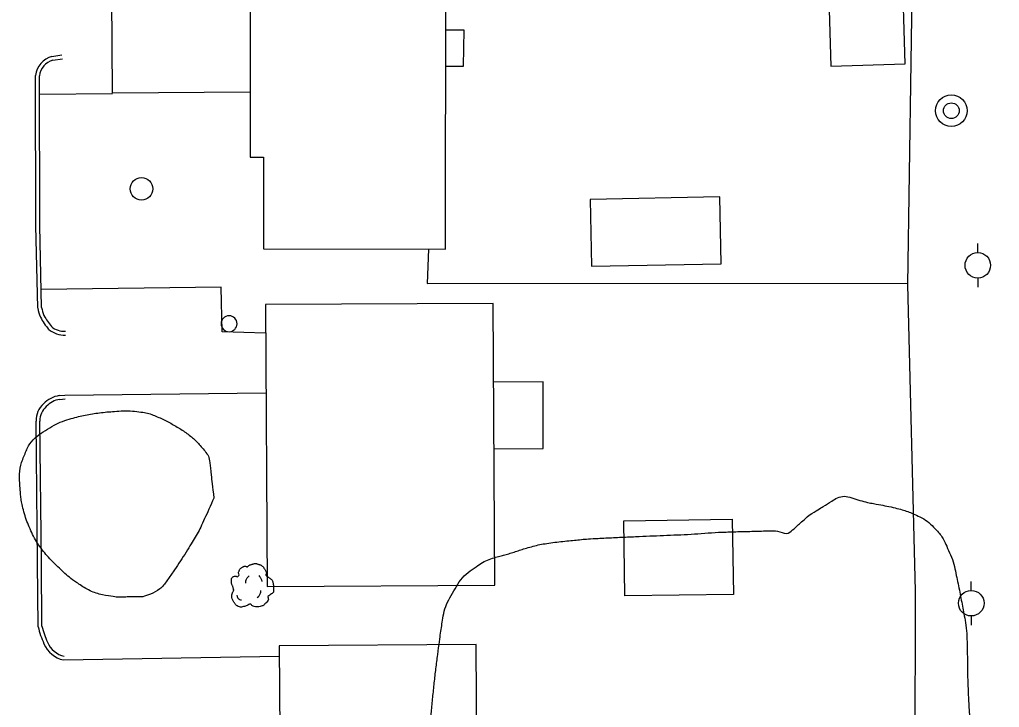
# Model space of a CAD drawing. Extents: x 2145380 to 2157287, y 139568 to 149130.
# Drawn here: x 2150214.3 to 2150367.6, y 145913.9 to 146021.6 of the extents above; entities that cross this region are included whole.
import ezdxf

# ---------------------------------------------------------------- set-up
doc = ezdxf.new("R2010")
doc.units = 0
for name, color, linetype in [('Default', 7, 'Continuous'), ('TOPO_Asphalt', 7, 'Continuous'), ('TOPO_Building', 7, 'Continuous'), ('TOPO_Curb Back', 7, 'Continuous'), ('TOPO_Fence', 7, 'Continuous'), ('TOPO_Misc', 7, 'Continuous'), ('TOPO_Misc Line', 7, 'Continuous'), ('TOPO_Power Pole', 7, 'Continuous'), ('TOPO_San Manhole', 7, 'Continuous'), ('TOPO_Sidewalk', 7, 'Continuous'), ('TOPO_Tree', 7, 'Continuous'), ('TOPO_Tree Line', 7, 'Continuous'), ('TOPO_Wall Freestanding', 7, 'Continuous')]:
    doc.layers.add(name, color=color, linetype=linetype)

# ---------------------------------------------------------------- blocks, each defined once
blk = doc.blocks.new('POWPOL')
at = {"layer": 'TOPO_Power Pole'}
for p, q in [((0, 10.16), (0, 17.34)), ((0, -10.16), (0, -17.34))]:
    blk.add_line(p, q, dxfattribs=at)
blk.add_circle((0, 0), 10.16, dxfattribs=at)
blk = doc.blocks.new('POST')
at = {"layer": 'TOPO_Misc'}
for start, end in [(90, 180), (180, 270), (360, 90), (270, 0)]:
    blk.add_arc((-0.01, 0.03), 3.16, start, end, dxfattribs=at)
blk = doc.blocks.new('TREE')
at = {"layer": 'TOPO_Tree'}
for points in [[(-14.07, -0.4), (-14.17, 0.5), (-14.37, 1.38), (-14.6, 2.25), (-14.84, 3.17), (-15.47, 3.96), (-15.66, 4.9), (-15.8, 5.59), (-15.71, 6.31), (-15.66, 7.01), (-15.6, 7.91), (-15.72, 8.8), (-15.13, 9.66), (-14.62, 10.42), (-13.76, 10.49), (-13.02, 10.72), (-12.18, 10.98), (-11.06, 10), (-10.37, 10.72), (-9.4, 11.74), (-10.29, 13.28), (-9.84, 14.42), (-9.56, 15.15), (-9.32, 15.89), (-8.78, 16.54), (-8.18, 17.26), (-7.5, 17.68), (-6.67, 18.13), (-6.14, 18.41), (-5.61, 18.61), (-5.08, 18.66), (-4.55, 18.71), (-4.02, 18.54), (-3.49, 18.13)], [(-3.49, 17.6), (-3.07, 18.27), (-2.58, 18.8), (-1.9, 19.19), (-1.05, 19.68), (-0.19, 19.96), (0.74, 20.24), (1.62, 20.51), (2.51, 20.82), (3.39, 20.77), (4.1, 20.73), (4.8, 20.47), (5.51, 20.24), (6.43, 19.95), (7.32, 19.73), (8.15, 19.19), (9.36, 18.4), (10.02, 17.21), (10.8, 16.01), (11.24, 15.33), (11.58, 14.62), (11.86, 13.89), (12.17, 13.08), (11.37, 12.02), (11.86, 11.25), (12, 11.03), (12.18, 10.86), (12.39, 10.72), (12.91, 10.35), (13.45, 10.02), (13.97, 9.66), (14.7, 9.16), (15.41, 8.68), (16.09, 8.07), (16.7, 7.53), (16.93, 6.73), (17.15, 5.95), (17.59, 4.38), (17.71, 2.77), (17.68, 1.19), (17.65, -0.25), (17.83, -2.22), (16.62, -3.04), (15.47, -3.83), (14.31, -4.58), (13.16, -5.35)], [(-4.21, 5.09), (-4.46, 6.09), (-4.3, 7.21), (-3.84, 8.21), (-3.33, 9.34), (-2.71, 10.27), (-1.64, 10.97)], [(5.89, 11.15), (6.5, 10.68), (6.96, 10.17), (7.36, 9.5), (7.93, 8.56), (8.31, 7.6), (8.46, 6.56)], [(13.16, -5.34), (13.25, -5.81), (13.36, -6.28), (13.45, -6.75), (13.76, -8.52), (12.24, -10.03), (10.8, -11.51), (9.98, -12.34), (9.13, -12.77), (8.15, -13.1), (5.97, -13.83), (3.32, -13.56), (1.27, -13.1), (0.49, -12.92), (-0.06, -11.44), (-0.84, -11.51), (-2.04, -11.61), (-3.28, -12.78), (-4.55, -13.1), (-6.06, -13.47), (-7.77, -14.03), (-9.31, -13.62), (-11.36, -13.09), (-12.84, -11.41), (-14.07, -9.39), (-15.32, -7.35), (-15.61, -5.13), (-15.13, -3.04), (-14.87, -1.89), (-13.91, -0.75), (-13.54, 0.13)], [(-11.38, -4.46), (-11.47, -5.41), (-11.03, -6.32), (-10.09, -7.22), (-9.3, -7.97), (-8.49, -8.26), (-7.7, -8.14)], [(4.79, -6.29), (5.71, -5.66), (6.3, -4.92), (6.81, -3.91), (7.36, -2.81), (7.63, -1.7), (7.54, -0.6)]]:
    blk.add_open_spline(points, degree=3, dxfattribs=at)
blk = doc.blocks.new('EXMHSS')
at = {"layer": 'Default'}
for radius in [6.3, 3.13]:
    blk.add_circle((0, 0), radius, dxfattribs=at)

msp = doc.modelspace()

# ---------------------------------------------------------------- linework, layer by layer
at = {"layer": 'TOPO_Asphalt'}
for p, q in [((2150217.37, 146009.88), (2150228.81, 146010.01)), ((2150221.35, 145962.77), (2150252.82, 145963.12)), ((2150221.14, 145921.3), (2150254.92, 145921.9))]:
    msp.add_line(p, q, dxfattribs=at)
msp.add_lwpolyline([(2150252.77, 145972.48), (2150245.99, 145972.65), (2150245.83, 145979.66), (2150217.64, 145979.32)], dxfattribs=at)
at = {"layer": 'TOPO_Building'}
for points in [[(2150340.76, 146030.23), (2150341.25, 146014.29), (2150352.88, 146014.65), (2150352.39, 146030.58)], [(2150250.36, 146027.93), (2150250.33, 146000.05), (2150252.43, 146000.05), (2150252.41, 145985.66), (2150280.93, 145985.62), (2150280.99, 146027.89)], [(2150288.4, 145977.12), (2150252.75, 145976.93), (2150252.99, 145932.81), (2150288.64, 145933)], [(2150308.83, 145943.09), (2150325.8, 145943.33), (2150325.97, 145931.56), (2150309, 145931.31)], [(2150254.91, 145923.5), (2150255.08, 145896.2), (2150256.97, 145896.21), (2150257.06, 145881.21), (2150285.99, 145881.39), (2150285.73, 145923.69)]]:
    msp.add_lwpolyline(points, close=True, dxfattribs=at)
at = {"layer": 'TOPO_Curb Back'}
for points in [[(2150219.33, 146015.8), (2150220.87, 146016.03)], [(2150219.45, 146015.21), (2150220.97, 146015.44)], [(2150217.11, 145976.41), (2150216.82, 145989.27), (2150216.76, 146012.8)], [(2150217.71, 145976.48), (2150217.42, 145989.28), (2150217.36, 146012.77)], [(2150220.47, 145962.69), (2150221.35, 145962.77)], [(2150220.54, 145962.09), (2150221.4, 145962.17)], [(2150217.16, 145926.49), (2150217.08, 145936.56), (2150216.84, 145958.69)], [(2150217.76, 145926.57), (2150217.68, 145936.57), (2150217.44, 145958.71)]]:
    msp.add_lwpolyline(points, dxfattribs=at)
for centre, radius, start, end in [((2150220.22, 146012.43), 3.48, 104.8629, 173.9055), ((2150220.22, 146012.43), 2.88, 105.4656, 173.286), ((2150227.23, 145978.57), 10.36, 192.078, 200.4163), ((2150227.23, 145978.57), 9.75, 192.4056, 200.1486), ((2150229.6, 145981.7), 13.22, 209.3675, 218.4068), ((2150229.6, 145981.7), 13.83, 209.1692, 218.6954), ((2150221.36, 145976.22), 4.06, 231.1344, 271.19), ((2150221.36, 145976.22), 3.46, 232.1865, 271.1837), ((2150220.27, 145958.81), 3.43, 130.9563, 181.9554), ((2150221.04, 145958.64), 4.09, 98.0309, 137.512), ((2150221.04, 145958.64), 3.49, 98.2546, 138.0789), ((2150220.27, 145958.81), 2.83, 130.2635, 182.0973), ((2150230.97, 145929.77), 14.19, 193.3366, 204.7173), ((2150230.97, 145929.77), 13.59, 193.6173, 204.769), ((2150222, 145925.46), 4.25, 202.5507, 258.2974), ((2150222, 145925.46), 3.65, 202.3795, 258.2957)]:
    msp.add_arc(centre, radius, start, end, dxfattribs=at)
at = {"layer": 'TOPO_Fence'}
for points in [[(2150254.88, 145725), (2150254.91, 145722.16), (2150355.04, 145722.73), (2150354.49, 145776.25), (2150354.29, 145824.85), (2150354.4, 145879.06), (2150354.5, 145932.13), (2150353.27, 145980.05), (2150354.05, 146032.39), (2150253.84, 146032.68), (2150253.82, 146036.88)], [(2150278.25, 145985.62), (2150278.03, 145980.26), (2150353.27, 145980.27)]]:
    msp.add_lwpolyline(points, dxfattribs=at)
at = {"layer": 'TOPO_Misc Line'}
msp.add_lwpolyline([(2150250.34, 146010.19), (2150228.81, 146010.06), (2150228.67, 146032.71), (2150250.64, 146032.84), (2150250.67, 146027.93), (2150250.67, 146027.93)], dxfattribs=at)
msp.add_lwpolyline([(2150323.84, 145993.8), (2150303.55, 145993.41), (2150303.75, 145982.94), (2150324.04, 145983.33)], close=True, dxfattribs=at)
at = {"layer": 'TOPO_Sidewalk'}
for points in [[(2150280.97, 146014.29), (2150283.73, 146014.26), (2150283.85, 146019.9), (2150280.98, 146019.91)], [(2150288.52, 145954.37), (2150296.2, 145954.4), (2150296.19, 145964.85), (2150288.46, 145964.81)]]:
    msp.add_lwpolyline(points, dxfattribs=at)
at = {"layer": 'TOPO_Tree Line'}
for points in [[(2150244.67, 145946.62), (2150244.45, 145948.52), (2150244.23, 145950.41), (2150244.01, 145952.31), (2150243.9, 145953.21), (2150243.28, 145953.97), (2150242.67, 145954.69), (2150242.1, 145955.37), (2150241.52, 145955.97), (2150240.82, 145956.49), (2150240.08, 145957.04), (2150239.32, 145957.54), (2150238.53, 145958), (2150237.71, 145958.47), (2150236.9, 145958.89), (2150236.03, 145959.28), (2150235.16, 145959.66), (2150234.27, 145959.97), (2150233.33, 145960.1), (2150231.92, 145960.31), (2150230.5, 145960.31), (2150229.09, 145960.21), (2150227.94, 145960.13), (2150226.79, 145960.01), (2150225.64, 145959.83), (2150224.54, 145959.66), (2150223.48, 145959.4), (2150222.4, 145959.1), (2150220.95, 145958.69), (2150219.65, 145958.08), (2150218.33, 145957.24), (2150216.91, 145956.34), (2150215.8, 145955.23), (2150215.13, 145953.64), (2150214.34, 145951.77), (2150214.22, 145949.9), (2150214.35, 145948.03), (2150214.41, 145947.16), (2150214.5, 145946.29), (2150214.71, 145945.42), (2150215.02, 145944.17), (2150215.39, 145943), (2150215.91, 145941.83), (2150216.43, 145940.65), (2150217.03, 145939.55), (2150217.83, 145938.53), (2150218.57, 145937.57), (2150219.4, 145936.73), (2150220.27, 145935.88), (2150221.15, 145935.02), (2150222.02, 145934.23), (2150223.06, 145933.5), (2150224.8, 145932.29), (2150226.72, 145931.54), (2150228.76, 145931.23), (2150229.6, 145931.11), (2150230.44, 145931.14), (2150231.28, 145931.16), (2150232.41, 145931.2), (2150233.55, 145931.11), (2150234.66, 145931.58), (2150236.31, 145932.29), (2150237.32, 145933.69), (2150238.28, 145935.08), (2150239.21, 145936.45), (2150240.12, 145937.81), (2150240.96, 145939.23), (2150241.57, 145940.27), (2150242.23, 145941.27), (2150242.73, 145942.36), (2150243.38, 145943.78), (2150244.03, 145945.2), (2150244.67, 145946.62), (2150244.67, 145946.62)], [(2150337.85, 145943.97), (2150336.98, 145943.2), (2150336.11, 145942.43), (2150335.25, 145941.66), (2150334.35, 145940.86), (2150332.85, 145941.56), (2150331.65, 145941.52), (2150329.16, 145941.44), (2150326.67, 145941.4), (2150324.18, 145941.3), (2150322.03, 145941.21), (2150319.88, 145941.01), (2150317.73, 145940.91), (2150315.58, 145940.81), (2150313.43, 145940.73), (2150311.28, 145940.64), (2150308.79, 145940.53), (2150306.3, 145940.41), (2150303.81, 145940.28), (2150302.72, 145940.22), (2150301.64, 145940.09), (2150300.56, 145939.99), (2150299.29, 145939.86), (2150298.02, 145939.72), (2150296.75, 145939.54), (2150295.67, 145939.38), (2150294.62, 145939.11), (2150293.57, 145938.8), (2150292.72, 145938.55), (2150291.89, 145938.25), (2150291.04, 145937.99), (2150290.23, 145937.74), (2150289.4, 145937.55), (2150288.58, 145937.31), (2150287.47, 145936.98), (2150286.47, 145936.43), (2150285.48, 145935.74), (2150284.09, 145934.76), (2150283.04, 145933.56), (2150282.19, 145932.08), (2150281.4, 145930.7), (2150280.76, 145929.31), (2150280.51, 145927.79), (2150280.32, 145926.64), (2150280.14, 145925.49), (2150279.99, 145924.33), (2150279.71, 145922.13), (2150279.41, 145919.93), (2150279.17, 145917.72), (2150278.93, 145915.44), (2150278.71, 145913.17), (2150278.48, 145910.89), (2150278.34, 145909.4), (2150278.18, 145907.91), (2150278.09, 145906.41), (2150278.02, 145905.19), (2150278.05, 145903.97), (2150278.07, 145902.74), (2150278.07, 145901.9), (2150278.1, 145901.05), (2150278.11, 145900.2), (2150278.11, 145898.49), (2150278.08, 145896.78), (2150278.02, 145895.08), (2150277.99, 145893.99), (2150277.93, 145892.91), (2150277.88, 145891.83), (2150277.83, 145890.86), (2150277.75, 145889.89), (2150277.7, 145888.93), (2150277.63, 145887.48), (2150277.78, 145886.04), (2150278.22, 145884.62), (2150278.78, 145882.84), (2150279.41, 145881.18), (2150280.07, 145879.48), (2150280.54, 145878.28), (2150281.03, 145877.09), (2150281.52, 145875.9), (2150281.98, 145874.77), (2150282.43, 145873.69), (2150283.15, 145872.65), (2150283.87, 145871.62), (2150285.01, 145871.02), (2150286.16, 145870.62), (2150287.34, 145870.21), (2150288.52, 145869.82), (2150289.72, 145869.48), (2150290.69, 145869.21), (2150291.66, 145868.96), (2150292.63, 145868.68), (2150293.89, 145868.33), (2150295.12, 145867.88), (2150296.4, 145867.52), (2150297.25, 145867.28), (2150298.14, 145867.2), (2150299.02, 145867.1), (2150300.51, 145866.93), (2150302.02, 145866.8), (2150303.5, 145866.98), (2150304.78, 145867.13), (2150306.04, 145867.44), (2150307.29, 145867.8), (2150309, 145868.29), (2150310.66, 145868.9), (2150312.37, 145869.36), (2150314.2, 145869.87), (2150316.06, 145870.32), (2150317.92, 145870.74), (2150320.31, 145871.28), (2150322.78, 145871.45), (2150325.15, 145872.08), (2150327.05, 145872.58), (2150328.92, 145873.17), (2150330.81, 145873.7), (2150332.83, 145874.27), (2150334.79, 145875.11), (2150336.88, 145875.34), (2150337.98, 145875.46), (2150339.09, 145875.5), (2150340.19, 145875.59), (2150341.18, 145875.67), (2150342.17, 145875.75), (2150343.16, 145875.83), (2150344.01, 145875.9), (2150344.87, 145875.97), (2150345.72, 145875.98), (2150346.77, 145875.98), (2150347.57, 145874.82), (2150347.99, 145873.79), (2150348.38, 145872.84), (2150348.52, 145871.88), (2150348.52, 145870.9), (2150348.54, 145869.23), (2150348.57, 145867.56), (2150348.48, 145865.89), (2150348.41, 145864.51), (2150348.3, 145863.13), (2150348.24, 145861.75), (2150348.15, 145859.88), (2150348.08, 145858.02), (2150348.07, 145856.16), (2150348.06, 145855.05), (2150348.13, 145853.95), (2150348.2, 145852.84), (2150348.3, 145851.38), (2150348.45, 145849.93), (2150348.64, 145848.47), (2150348.77, 145847.5), (2150349, 145846.54), (2150349.22, 145845.58), (2150349.54, 145844.17), (2150350.02, 145842.86), (2150350.66, 145841.51), (2150351.18, 145840.4), (2150352.03, 145839.34), (2150353.04, 145838.89), (2150353.76, 145838.57), (2150354.8, 145839.07), (2150355.48, 145839.6), (2150356.24, 145840.18), (2150356.97, 145840.74), (2150357.63, 145841.42), (2150358.48, 145842.31), (2150359.31, 145843.21), (2150360.14, 145844.12), (2150360.74, 145844.78), (2150361.54, 145845.33), (2150361.87, 145846.18), (2150362.24, 145847.13), (2150362.37, 145848.12), (2150362.64, 145849.08), (2150362.95, 145850.2), (2150363.32, 145851.3), (2150363.59, 145852.43), (2150363.8, 145853.31), (2150364.01, 145854.18), (2150364.21, 145855.05), (2150364.45, 145856.05), (2150364.69, 145857.04), (2150364.93, 145858.04), (2150365.12, 145858.86), (2150365.21, 145859.7), (2150365.37, 145860.52), (2150365.71, 145862.22), (2150366.05, 145863.92), (2150366.39, 145865.62), (2150366.61, 145866.71), (2150366.84, 145867.79), (2150367.06, 145868.88), (2150367.36, 145870.37), (2150367.53, 145871.89), (2150367.57, 145873.41), (2150367.61, 145875.06), (2150367.61, 145876.71), (2150367.59, 145878.36), (2150367.58, 145879.85), (2150367.56, 145881.33), (2150367.52, 145882.82), (2150367.48, 145884.24), (2150367.4, 145885.65), (2150367.29, 145887.07), (2150367.21, 145888.26), (2150367.08, 145889.45), (2150366.92, 145890.64), (2150366.79, 145891.53), (2150366.64, 145892.41), (2150366.46, 145893.29), (2150366.18, 145894.71), (2150365.91, 145896.12), (2150365.56, 145897.52), (2150365.3, 145898.56), (2150365.03, 145899.59), (2150364.77, 145900.63), (2150364.41, 145902.04), (2150364.01, 145903.43), (2150363.73, 145904.86), (2150363.45, 145906.28), (2150363.39, 145907.73), (2150363.25, 145909.17), (2150363.16, 145910.06), (2150363.07, 145910.95), (2150362.99, 145911.85), (2150362.9, 145912.81), (2150362.84, 145913.78), (2150362.79, 145914.74), (2150362.72, 145916.13), (2150362.67, 145917.53), (2150362.63, 145918.92), (2150362.59, 145920.07), (2150362.61, 145921.22), (2150362.58, 145922.38), (2150362.54, 145924.12), (2150362.5, 145925.87), (2150362.22, 145927.59), (2150362.02, 145928.82), (2150361.77, 145930.03), (2150361.53, 145931.25), (2150361.28, 145932.57), (2150361.01, 145933.88), (2150360.73, 145935.2), (2150360.42, 145936.69), (2150359.82, 145938.08), (2150359.18, 145939.48), (2150358.83, 145940.26), (2150358.37, 145940.94), (2150357.78, 145941.59), (2150356.84, 145942.61), (2150355.79, 145943.42), (2150354.55, 145943.99), (2150353.69, 145944.39), (2150352.83, 145944.7), (2150351.92, 145944.93), (2150350.65, 145945.27), (2150349.37, 145945.51), (2150348.09, 145945.75), (2150345.85, 145946.16), (2150343.2, 145947.31), (2150341.27, 145946.1), (2150340.13, 145945.39), (2150338.99, 145944.68), (2150337.85, 145943.97)]]:
    msp.add_open_spline(points, degree=3, dxfattribs=at)
at = {"layer": 'TOPO_Wall Freestanding'}
msp.add_circle((2150233.34, 145995.06), 1.76, dxfattribs=at)

# ---------------------------------------------------------------- block references
at = {"layer": 'TOPO_Misc', "xscale": 0.39370000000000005, "yscale": 0.3937000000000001}
msp.add_blockref('POST', (2150247.05, 145973.93), dxfattribs=at)
at = {"layer": 'TOPO_Power Pole', "xscale": 0.19685000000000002, "yscale": 0.19685000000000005}
for p in [(2150364.23, 145983.09), (2150363.2, 145930.18)]:
    msp.add_blockref('POWPOL', p, dxfattribs=at)
at = {"layer": 'TOPO_San Manhole', "xscale": 0.39370000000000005, "yscale": 0.3937000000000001}
msp.add_blockref('EXMHSS', (2150360.08, 146007.3), dxfattribs=at)
at = {"layer": 'TOPO_Tree', "xscale": 0.19685000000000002, "yscale": 0.19685000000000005}
msp.add_blockref('TREE', (2150250.52, 145932.3), dxfattribs=at)

doc.saveas('drawing.dxf')
